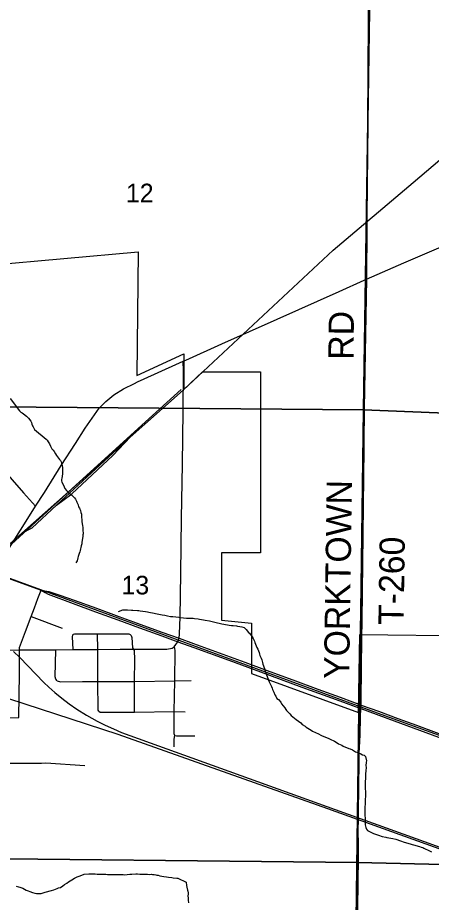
# Model space of a CAD drawing. Extents: x -8.5 to 18.7, y -20.3 to 7.
# Drawn here: x 9.983 to 11.845, y -4.985 to -1.005 of the extents above; entities that cross this region are included whole.
import ezdxf

# ---------------------------------------------------------------- set-up
doc = ezdxf.new("R2010")
doc.units = 0
for name, color, linetype in [('GM_X_City_Street', 7, 'Continuous'), ('GM_X_Corporation', 7, 'Continuous'), ('GM_X_Minor_River', 7, 'Continuous'), ('GM_X_Rail_Line', 7, 'Continuous'), ('GM_X_Section', 7, 'Continuous'), ('GM_X_Section_Text', 7, 'Continuous'), ('GM_X_State_Route', 7, 'Continuous'), ('GM_X_Township', 7, 'Continuous'), ('GM_X_Township_Road', 7, 'Continuous'), ('GM_X_Township_Road_Text', 7, 'Continuous'), ('GM_X_US_Route', 7, 'Continuous')]:
    doc.layers.add(name, color=color, linetype=linetype)

msp = doc.modelspace()

# ---------------------------------------------------------------- linework, layer by layer
at = {"layer": 'GM_X_City_Street'}
for p, q in [((10.0442, -3.6988), (10.1834, -3.7515)), ((10.5086, -4.1289), (10.509, -4.0933))]:
    msp.add_line(p, q, dxfattribs=at)
for points in [[(10.7041, -3.8123), (10.7095, -3.7971), (10.7123, -3.7776), (10.7142, -3.7024), (10.7174, -3.5054), (10.7209, -3.2565), (10.7248, -3.0155), (10.7287, -2.7744), (10.7304, -2.5953), (10.7287, -2.5511)], [(9.1152, -2.978), (9.3269, -2.9781), (9.5178, -2.9783), (9.5997, -2.9761), (9.7777, -2.9754), (9.8344, -2.9749), (9.8541, -2.9759), (9.8654, -2.9809), (9.8812, -2.9951), (9.9581, -3.084), (10.0098, -3.1431), (10.0633, -3.2031)], [(9.9893, -4.1539), (9.9915, -3.9565), (9.9913, -3.8491), (9.9911, -3.8391), (10.018, -3.767), (10.0442, -3.6988), (10.0585, -3.6594), (10.0744, -3.6182), (10.0891, -3.5808)], [(10.2337, -3.8477), (10.2308, -3.7909), (10.2315, -3.783), (10.2333, -3.7792), (10.2393, -3.7775), (10.3431, -3.7771), (10.4099, -3.7771), (10.4836, -3.7771), (10.4898, -3.78), (10.4946, -3.7844), (10.4978, -3.7938), (10.5005, -3.8397), (10.5045, -3.8459)], [(10.3484, -4.1255), (10.3454, -4.1203), (10.3448, -3.9908), (10.3434, -3.8472), (10.3431, -3.7771)], [(9.5886, -3.8521), (9.6024, -3.8521), (9.8639, -3.8504), (9.9913, -3.8491), (10.1548, -3.8486), (10.2337, -3.8477), (10.3434, -3.8472), (10.4452, -3.8463), (10.5045, -3.8459), (10.6545, -3.8455), (10.6782, -3.8421), (10.6882, -3.8362), (10.6956, -3.8253), (10.7041, -3.8123)], [(10.1617, -3.9892), (10.1547, -3.9816), (10.152, -3.9699), (10.1548, -3.8486)], [(10.509, -4.0933), (10.5093, -4.0612), (10.5099, -3.9908), (10.5107, -3.8926), (10.5097, -3.8515), (10.5045, -3.8459)], [(10.6878, -4.2858), (10.6874, -4.2507), (10.6913, -4.2341), (10.6878, -4.2275), (10.6882, -4.127), (10.6903, -3.9887), (10.6917, -3.854), (10.691, -3.8421), (10.6882, -3.8362)], [(10.1617, -3.9892), (10.1759, -3.9924), (10.2746, -3.9914), (10.3448, -3.9908), (10.5099, -3.9908), (10.6903, -3.9887), (10.7642, -3.9871)], [(10.3484, -4.1255), (10.3539, -4.1288), (10.5086, -4.1289), (10.6882, -4.127), (10.7372, -4.1285)], [(9.2415, -4.2792), (9.3943, -4.2096), (9.4841, -4.1685), (9.4953, -4.1633), (9.5082, -4.1592), (9.8639, -4.155), (9.9893, -4.1539)], [(10.6913, -4.2341), (10.6979, -4.2361), (10.7808, -4.2352)], [(8.9652, -4.5641), (9.0469, -4.4894), (9.1067, -4.4419), (9.142, -4.4009), (9.1509, -4.3787), (9.1575, -4.3677), (9.2328, -4.3655), (9.2437, -4.3654), (9.2893, -4.3653), (9.4756, -4.3648), (9.5047, -4.3616), (9.7051, -4.3599), (9.8624, -4.3595), (10.0907, -4.3582)], [(10.0907, -4.3582), (10.1102, -4.3581), (10.2863, -4.3701)]]:
    msp.add_lwpolyline(points, dxfattribs=at)
at = {"layer": 'GM_X_Corporation'}
for points in [[(11.5622, -0.7805), (11.5527, -2.1798), (11.5183, -4.0922), (11.5181, -4.1087), (11.5179, -4.1237), (11.4938, -6.0059), (11.4937, -6.01), (11.4645, -8.8181), (11.4541, -9.6616), (11.4372, -10.8154), (11.4416, -10.8154), (11.7088, -10.8188), (11.7474, -10.8194), (11.8941, -10.8215)], [(9.5201, -2.1481), (10.526, -2.0578), (10.5196, -2.6151), (10.7307, -2.5167), (10.7307, -2.6773), (10.8152, -2.5985), (11.076, -2.5984), (11.0761, -3.4125), (10.901, -3.4125), (10.901, -3.7149), (11.0363, -3.7291), (11.0363, -3.9551), (11.5168, -4.1316), (11.5232, -3.7801), (12.0284, -3.7857)]]:
    msp.add_lwpolyline(points, dxfattribs=at)
at = {"layer": 'GM_X_Minor_River'}
for points in [[(9.9502, -2.7183), (9.9923, -2.7736), (9.9976, -2.7804), (10.0029, -2.7834), (10.0098, -2.7879), (10.0227, -2.7985), (10.0319, -2.8068), (10.0433, -2.8204), (10.0457, -2.8265), (10.0472, -2.8333), (10.0495, -2.8409), (10.0533, -2.8462), (10.0556, -2.8515), (10.0595, -2.8583), (10.1121, -2.9006), (10.1159, -2.9059), (10.1205, -2.9127), (10.1266, -2.9226), (10.1312, -2.9332), (10.1343, -2.9393), (10.1373, -2.9446), (10.1427, -2.9506), (10.148, -2.9574), (10.1542, -2.9673), (10.1588, -2.9748), (10.1626, -2.9801), (10.1717, -2.9923), (10.1756, -2.9976), (10.1786, -3.0036), (10.1809, -3.0089), (10.1833, -3.0195), (10.1848, -3.0302), (10.1856, -3.0362), (10.1857, -3.0469), (10.185, -3.056), (10.1835, -3.0697), (10.182, -3.0765), (10.1805, -3.0826), (10.1813, -3.0887), (10.1821, -3.094), (10.189, -3.1084), (10.1921, -3.116), (10.1952, -3.1228), (10.2028, -3.1326), (10.212, -3.1417), (10.2188, -3.1462), (10.2257, -3.1523), (10.2318, -3.1576), (10.2386, -3.1651), (10.2432, -3.1719), (10.2486, -3.1795), (10.2494, -3.1848), (10.2524, -3.1909), (10.2555, -3.1962), (10.2578, -3.2053), (10.2609, -3.2114), (10.2632, -3.2167), (10.2655, -3.2227), (10.2678, -3.2311), (10.2701, -3.2387), (10.2702, -3.2523), (10.2718, -3.2645), (10.2718, -3.2736)], [(10.2718, -3.2736), (10.2734, -3.2812), (10.2757, -3.2918), (10.2765, -3.2971), (10.2765, -3.3024), (10.2773, -3.3085), (10.2774, -3.3267), (10.2767, -3.3321), (10.2767, -3.3374), (10.2745, -3.3488), (10.2738, -3.3556), (10.2715, -3.3663), (10.2716, -3.3716), (10.2693, -3.3807), (10.2678, -3.3891), (10.2664, -3.3952), (10.2641, -3.402), (10.2626, -3.4089), (10.2604, -3.4157), (10.2559, -3.4294), (10.2537, -3.4355), (10.2507, -3.4492), (10.2446, -3.4576)], [(10.4378, -3.6762), (10.456, -3.6693), (10.4674, -3.6684), (10.4773, -3.6692), (10.4955, -3.6706), (10.5023, -3.6713), (10.5221, -3.672), (10.5289, -3.6727), (10.5342, -3.6734), (10.5593, -3.6771), (10.5676, -3.6786), (10.573, -3.6801), (10.5973, -3.6838), (10.6034, -3.6853), (10.6262, -3.6897), (10.6338, -3.6912), (10.6451, -3.6927), (10.6581, -3.6956), (10.6718, -3.6986), (10.6816, -3.6993), (10.7082, -3.7015), (10.7158, -3.703), (10.7431, -3.7059), (10.7523, -3.7066), (10.7728, -3.7072), (10.7788, -3.7087), (10.7956, -3.7102), (10.8024, -3.7109), (10.8199, -3.7139), (10.8275, -3.7153), (10.8472, -3.7183), (10.8525, -3.7198), (10.8769, -3.7257), (10.8959, -3.7302), (10.9027, -3.7325), (10.9278, -3.7361), (10.9346, -3.7376), (10.946, -3.7391), (10.9529, -3.7398), (10.968, -3.7413), (10.9734, -3.742), (10.9832, -3.7435), (10.9916, -3.7449), (11.003, -3.7479), (11.0122, -3.7578), (11.0221, -3.7714), (11.0274, -3.7736), (11.0389, -3.7903), (11.0427, -3.7979), (11.0496, -3.81), (11.0512, -3.8153), (11.0604, -3.8381), (11.0635, -3.8464), (11.0696, -3.8608), (11.0719, -3.8684), (11.0735, -3.8745), (11.0796, -3.8858), (11.0819, -3.8942), (11.0858, -3.9055), (11.0873, -3.9131), (11.0943, -3.9336), (11.0958, -3.9404), (11.1035, -3.9609), (11.1058, -3.9685), (11.112, -3.9852), (11.1151, -3.9928), (11.1227, -4.0087), (11.125, -4.014), (11.1281, -4.0208), (11.1304, -4.0269), (11.1358, -4.0398), (11.1404, -4.0511), (11.1458, -4.058), (11.1504, -4.0678), (11.1565, -4.0731), (11.1679, -4.0852), (11.171, -4.0913), (11.1855, -4.1094), (11.1901, -4.117), (11.1931, -4.1223), (11.2076, -4.1374), (11.2145, -4.145), (11.2297, -4.1563), (11.2366, -4.1631), (11.2572, -4.1774), (11.2641, -4.185), (11.277, -4.1926), (11.2823, -4.1971), (11.3037, -4.2107), (11.3098, -4.2144), (11.3379, -4.2272), (11.3478, -4.2325), (11.3539, -4.2355), (11.3805, -4.246), (11.3896, -4.2513), (11.4094, -4.2603), (11.417, -4.2641), (11.427, -4.2724), (11.4429, -4.2776), (11.449, -4.2829), (11.4741, -4.2926)], [(11.4741, -4.2926), (11.4802, -4.2941), (11.4901, -4.2987), (11.5031, -4.3077), (11.5137, -4.3107), (11.5281, -4.3167), (11.535, -4.3212), (11.5434, -4.3235), (11.5487, -4.3295), (11.5526, -4.3485), (11.5519, -4.3546), (11.5504, -4.3713), (11.5512, -4.3766), (11.5506, -4.3948), (11.5491, -4.4055), (11.5491, -4.4131), (11.5484, -4.4237), (11.5478, -4.4458), (11.5478, -4.4511), (11.5481, -4.5103), (11.5474, -4.5187), (11.5475, -4.5422), (11.546, -4.5567), (11.5462, -4.5939), (11.5471, -4.6068), (11.5472, -4.6311), (11.548, -4.6364), (11.5503, -4.6486), (11.5534, -4.6554), (11.5572, -4.6622), (11.5846, -4.675), (11.6067, -4.6825), (11.6234, -4.6885), (11.6401, -4.6914), (11.6454, -4.6929), (11.672, -4.6974), (11.6849, -4.7011), (11.707, -4.7078), (11.723, -4.7146), (11.7503, -4.7221), (11.7595, -4.7243), (11.7648, -4.7266), (11.7914, -4.734), (11.7998, -4.7363), (11.8066, -4.7385), (11.8119, -4.7415), (11.837, -4.7536), (11.8454, -4.7581)], [(9.9771, -4.9124), (9.9877, -4.9155), (9.9937, -4.9171), (10.0073, -4.9218), (10.0141, -4.9264), (10.0217, -4.9302), (10.03, -4.9334), (10.0383, -4.9357), (10.0504, -4.9404), (10.0602, -4.9435), (10.0686, -4.9451), (10.0898, -4.9445), (10.0982, -4.9423), (10.1065, -4.9386), (10.1362, -4.932), (10.1468, -4.9283), (10.1605, -4.9224), (10.1666, -4.9201), (10.1757, -4.9179), (10.1864, -4.9104), (10.1941, -4.9044), (10.204, -4.8984), (10.2116, -4.8932), (10.2268, -4.8835), (10.2398, -4.8767), (10.2512, -4.8708), (10.2642, -4.8663), (10.2824, -4.8589), (10.3037, -4.856), (10.309, -4.8569), (10.3151, -4.8561), (10.3264, -4.857), (10.3317, -4.8571), (10.3416, -4.8579), (10.3522, -4.8587), (10.3674, -4.8589), (10.3727, -4.8582), (10.3795, -4.8582), (10.3878, -4.8591), (10.3947, -4.8599), (10.4311, -4.8602), (10.4387, -4.8595), (10.447, -4.8596), (10.4523, -4.8596), (10.4576, -4.8604), (10.4644, -4.8605), (10.4758, -4.8591)], [(10.4758, -4.8591), (10.4887, -4.8584), (10.4971, -4.8578), (10.5153, -4.8564), (10.5229, -4.8565), (10.5335, -4.8581), (10.5684, -4.8584), (10.5782, -4.8592), (10.5851, -4.8585), (10.5904, -4.8593), (10.5979, -4.8602), (10.6047, -4.8617), (10.6101, -4.8625), (10.6161, -4.8634), (10.6237, -4.8657), (10.632, -4.8673), (10.6411, -4.8689), (10.6525, -4.8705), (10.6623, -4.8721), (10.6775, -4.8738), (10.6828, -4.8746), (10.6994, -4.8762), (10.7047, -4.8763), (10.7418, -4.8948), (10.7431, -4.9093), (10.7454, -4.9169), (10.7483, -4.9298), (10.749, -4.9352), (10.7505, -4.942), (10.7504, -4.9488), (10.7496, -4.9557), (10.7503, -4.9655), (10.7509, -4.9747), (10.7516, -4.9868)]]:
    msp.add_lwpolyline(points, dxfattribs=at)
at = {"layer": 'GM_X_Rail_Line'}
for p, q in [((10.5254, -2.8533), (10.7187, -2.6775)), ((10.4907, -2.8908), (10.5254, -2.8533)), ((10.1579, -3.1981), (10.4907, -2.8908))]:
    msp.add_line(p, q, dxfattribs=at)
for points in [[(9.8265, -3.4832), (9.9554, -3.3738), (10.2236, -3.1276), (10.7275, -2.6809), (11.4033, -2.0504), (11.764, -1.7469), (11.984, -1.5594), (12.7991, -0.8182), (13.6363, -0.0615), (14.079, 0.3384), (14.2522, 0.47), (14.4319, 0.6106), (14.5413, 0.6862), (15.5503, 1.4365), (16.5816, 2.231), (17.7899, 3.0985), (18.6545, 3.7446), (18.7413, 3.8103)], [(10.0024, -3.324), (10.212, -3.1383), (10.5254, -2.8533)], [(10.1579, -3.1981), (10.227, -3.147), (10.411, -2.9748), (10.4907, -2.8908)], [(10.0024, -3.324), (10.048, -3.2996), (10.1579, -3.1981)], [(9.3094, -3.6455), (9.3527, -3.638), (9.4449, -3.6391), (9.5067, -3.6487), (9.5598, -3.6588), (9.5994, -3.659), (9.6335, -3.6487), (9.672, -3.6175), (9.7224, -3.5722), (10.0024, -3.324)], [(9.8265, -3.4832), (11.6177, -4.1377), (12.5463, -4.4727), (13.4444, -4.7994), (15.1891, -5.4239), (16.579, -5.9293), (18.5611, -6.6535), (18.7413, -6.7183)], [(9.9649, -3.8569), (9.9929, -3.8831), (10.1005, -3.9953), (10.1235, -4.0167), (10.1507, -4.0406), (10.1823, -4.066), (10.2157, -4.0913), (10.2496, -4.1152), (10.2928, -4.1423), (10.3408, -4.1694), (10.3772, -4.1878), (10.4151, -4.2051), (10.451, -4.2204), (10.8961, -4.3812), (11.3748, -4.5537), (11.8131, -4.7117), (12.3772, -4.9146)], [(9.3799, -3.8857), (10.434, -4.2291), (11.3778, -4.5621), (12.9352, -5.1229), (13.9648, -5.4949), (16.1637, -6.2817), (17.7267, -6.8481), (18.7413, -7.2183)]]:
    msp.add_lwpolyline(points, dxfattribs=at)
at = {"layer": 'GM_X_Section'}
for points in [[(9.5232, -0.7767), (11.5691, -0.7714), (11.5391, -2.7686), (9.5129, -2.7521)], [(11.5691, -0.7714), (13.5442, -0.8461), (13.5383, -2.851), (11.5391, -2.7686)], [(11.5391, -2.7686), (11.5126, -4.8053), (9.4964, -4.7842), (9.5129, -2.7521)], [(13.5383, -2.851), (13.5052, -4.8528), (11.5126, -4.8053), (11.5391, -2.7686)], [(11.5126, -4.8053), (11.4833, -6.7972), (9.4685, -6.7898), (9.4964, -4.7842)], [(11.5126, -4.8053), (13.5052, -4.8528), (13.4691, -6.8424), (11.4833, -6.7972)]]:
    msp.add_lwpolyline(points, close=True, dxfattribs=at)
at = {"layer": 'GM_X_State_Route'}
for points in [[(11.5531, -2.1809), (11.7213, -2.1083), (12.015, -1.9823), (12.4015, -1.8168), (12.6158, -1.7242), (12.7555, -1.6603), (12.875, -1.5969), (13.0293, -1.5144), (13.1555, -1.428), (13.2806, -1.3399), (13.3642, -1.2833), (13.45, -1.2311), (13.5429, -1.1774), (13.7849, -1.0414), (13.9812, -0.9303)], [(10.7395, -2.5462), (10.902, -2.4731), (11.1505, -2.3621), (11.4298, -2.2363), (11.5429, -2.1855), (11.5531, -2.1809)], [(10.5228, -2.6437), (10.5996, -2.6085), (10.7287, -2.5511), (10.7395, -2.5462)], [(9.8739, -3.5023), (9.8934, -3.475), (9.9412, -3.3988), (9.9775, -3.3399), (10.0144, -3.2823), (10.0633, -3.2031), (10.1034, -3.1405), (10.1796, -3.0204), (10.2439, -2.9202), (10.2875, -2.8516), (10.3288, -2.7912), (10.3501, -2.762), (10.3795, -2.7322), (10.4167, -2.7021), (10.4596, -2.6748), (10.5085, -2.6503), (10.5228, -2.6437)]]:
    msp.add_lwpolyline(points, dxfattribs=at)
at = {"layer": 'GM_X_Township'}
msp.add_lwpolyline([(11.5622, -0.7805), (11.5527, -2.1798), (11.5183, -4.0922), (11.5181, -4.1087), (11.5179, -4.1237), (11.4938, -6.0059), (11.4937, -6.01), (11.4645, -8.8181)], dxfattribs=at)
at = {"layer": 'GM_X_Township_Road'}
for p, q in [((11.5531, -2.1809), (11.5682, -0.7597)), ((11.5274, -4.113), (11.5294, -4.0973))]:
    msp.add_line(p, q, dxfattribs=at)
for points in [[(11.5325, -3.7954), (11.5334, -3.7186), (11.5424, -2.9421), (11.5443, -2.7427), (11.5521, -2.3016), (11.5531, -2.1809)], [(11.5294, -4.0973), (11.5295, -4.0741), (11.5325, -3.7954)], [(11.5039, -5.8001), (11.5102, -5.3517), (11.518, -4.7835), (11.5162, -4.6045), (11.5151, -4.444), (11.5178, -4.3728), (11.5244, -4.2317), (11.5261, -4.1519), (11.5274, -4.113)]]:
    msp.add_lwpolyline(points, dxfattribs=at)
at = {"layer": 'GM_X_US_Route'}
for points in [[(9.8739, -3.5023), (9.9521, -3.5308), (10.0891, -3.5808), (10.1064, -3.5905)], [(10.0891, -3.5808), (10.1235, -3.586), (10.1733, -3.6028), (10.2379, -3.6256), (10.3384, -3.6623), (10.4391, -3.6988), (10.5375, -3.7348), (10.6319, -3.769), (10.7095, -3.7971)], [(10.1064, -3.5905), (10.1203, -3.5983), (10.2325, -3.6408), (10.333, -3.6775), (10.4337, -3.714), (10.5322, -3.75), (10.632, -3.7862), (10.7041, -3.8123), (10.7756, -3.8386), (10.9332, -3.8962), (11.0758, -3.9487), (11.2626, -4.0171), (11.4328, -4.0791), (11.5185, -4.1098), (11.5274, -4.113), (11.6776, -4.1688), (11.8768, -4.2413), (11.9783, -4.2784)], [(10.7095, -3.7971), (10.7748, -3.8208), (10.8903, -3.8629), (11.0053, -3.9048), (11.1057, -3.9419), (11.2344, -3.989), (11.3341, -4.0256), (11.4352, -4.0626), (11.4899, -4.0826), (11.5187, -4.0933), (11.5294, -4.0973)], [(11.5294, -4.0973), (11.6072, -4.1252), (11.6946, -4.1573), (11.7782, -4.1879), (11.8785, -4.2247), (11.9592, -4.2541), (12.0305, -4.28)]]:
    msp.add_lwpolyline(points, dxfattribs=at)

# ---------------------------------------------------------------- texts
at = {"layer": 'GM_X_Section_Text'}
for s, p in [('12', (10.4706, -1.8357)), ('13', (10.4506, -3.5997))]:
    msp.add_text(s, height=0.08371, rotation=0, dxfattribs=at).set_placement(p)
at = {"layer": 'GM_X_Township_Road_Text'}
for s, rotation, p in [('RD', 89.5063, (11.4951, -2.5444)), ('YORKTOWN', 89.1748, (11.4751, -3.9808)), ('T-260', 89.1569, (11.7203, -3.7377))]:
    msp.add_text(s, height=0.11364, rotation=rotation, dxfattribs=at).set_placement(p)

doc.saveas('drawing.dxf')
